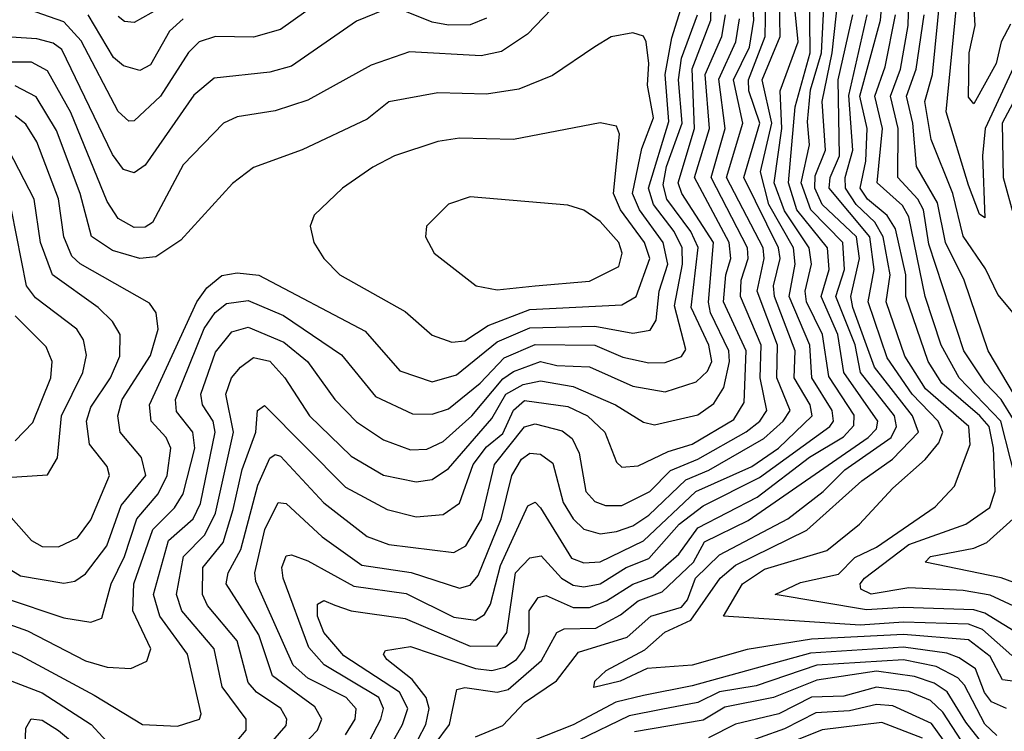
# Model space of a CAD drawing. Extents: x 1308313 to 1441400, y 959662 to 1036319.
# Tile 570 of 656: x 1415733 to 1417551, y 976903 to 978216. Entities that reach past the tile are written whole.
import ezdxf

# ---------------------------------------------------------------- set-up
doc = ezdxf.new("R2010")
doc.units = 0

msp = doc.modelspace()

# ---------------------------------------------------------------- linework, layer by layer
at = {"layer": '0CON10XD'}
for points in [[(1417595, 977121), (1417525, 977154.1), (1417475, 977162.3), (1417375, 977167.7), (1417305, 977156), (1417286.1, 977165), (1417284.9, 977175), (1417292.7, 977185), (1417375, 977247.5), (1417480.3, 977285), (1417524.1, 977315.9), (1417533.9, 977346.1), (1417531.1, 977425), (1417523.3, 977465), (1417505.6, 977485), (1417435.7, 977545), (1417410.7, 977585), (1417369.1, 977705), (1417369.1, 977745), (1417349.9, 977829.9), (1417334.8, 977854.8), (1417298.7, 977885), (1417285.2, 977905), (1417295.3, 977955), (1417298, 978015), (1417284.5, 978075), (1417322.7, 978215), (1417332.8, 978335)], [(1417562.4, 978207.6), (1417545.1, 978174.9), (1417536.1, 978135), (1417495, 978060.5), (1417485, 978073.3), (1417486.2, 978155), (1417497.5, 978205), (1417490.4, 978320.4)], [(1416758.6, 978281.4), (1416671, 978189), (1416623, 978157), (1416585, 978149), (1416453.1, 978156.9), (1416382.1, 978132.1), (1416265, 978067.6), (1416205, 978047.5), (1416135, 978036.6), (1416109.6, 978025), (1416035, 977948.2), (1415978.3, 977841.7), (1415965, 977833.2), (1415945, 977832.3), (1415915, 977848.9), (1415895, 977880.7), (1415828, 978045), (1415785, 978121.7), (1415755, 978137.9), (1415665, 978137.5)], [(1416355, 978298.4), (1416215, 978197.6), (1416165, 978183.7), (1416094.9, 978185.1), (1416065, 978175.2), (1416045, 978155.2), (1415993.1, 978075), (1415945, 978029.1), (1415935, 978028.7), (1415915, 978046.6), (1415847, 978177), (1415815, 978212.1), (1415749.5, 978235)], [(1416135, 976884.9), (1416151.3, 976905), (1416151.2, 976925), (1416106.9, 976985), (1416092.2, 977055), (1416032.9, 977125), (1416023.1, 977155), (1416035.7, 977225), (1416075.1, 977265), (1416094.9, 977305.1), (1416128.3, 977455), (1416114.1, 977525), (1416124.5, 977555), (1416141, 977575), (1416165, 977592.4), (1416195, 977585.7), (1416223, 977555), (1416268.3, 977485), (1416345, 977410.3), (1416405, 977375.5), (1416465, 977363.3), (1416495, 977367.6), (1416525, 977387.9), (1416605, 977479.9), (1416631, 977525), (1416662.6, 977542.6), (1416695, 977549.6), (1416755, 977538.8), (1416833.3, 977505), (1416885, 977473.2), (1416905, 977468.5), (1416985, 977486.7), (1417015, 977507.6), (1417033, 977536.9), (1417043.9, 977585), (1417042.6, 977605), (1417008.5, 977675), (1417004.7, 977694.7), (1417014.3, 977805), (1416955.8, 977895), (1416949, 977915), (1416979, 978015), (1416975, 978125.3), (1417009.4, 978215), (1417011, 978295)], [(1416379.3, 976885), (1416400.1, 976925), (1416404.9, 976945), (1416396.4, 976965), (1416295.2, 977025.2), (1416267.3, 977057.3), (1416219.9, 977185), (1416217.2, 977205), (1416225, 977226.6), (1416235, 977228.6), (1416265, 977217.5), (1416350.4, 977170.4), (1416446.9, 977156.9), (1416535, 977113), (1416575, 977108), (1416591.7, 977118.3), (1416602.6, 977137.4), (1416621.1, 977208.9), (1416671.2, 977318.8), (1416685, 977325.3), (1416695, 977315.3), (1416752.3, 977222.3), (1416775, 977213.8), (1416805, 977215.6), (1416885, 977254.2), (1416981.6, 977345), (1417085, 977391.5), (1417134, 977425), (1417196.2, 977485), (1417192.5, 977505), (1417163.3, 977555), (1417164.9, 977605), (1417126.7, 977705), (1417125.2, 977725), (1417137, 977775), (1417134.1, 977795), (1417070.4, 977925), (1417099.9, 978025), (1417079.6, 978085), (1417079, 978105), (1417109.3, 978185), (1417111.5, 978285)], [(1416411.9, 976865), (1416440.2, 976915), (1416449.8, 976945), (1416434.7, 976975), (1416331.8, 977041.8), (1416295, 977084.8), (1416283.1, 977115), (1416282.9, 977137.1), (1416295, 977144.3), (1416315, 977135.5), (1416345.1, 977125.1), (1416445, 977110.8), (1416565, 977059.8), (1416615, 977060.4), (1416632.4, 977085), (1416648.7, 977195), (1416675, 977222.5), (1416696.2, 977226.2), (1416733.6, 977185), (1416755, 977172.2), (1416775, 977169.2), (1416805, 977174.7), (1416853.2, 977205), (1416895, 977221.8), (1416950.6, 977285), (1416995, 977318.8), (1417099.2, 977370.8), (1417229, 977465), (1417235.5, 977475), (1417233, 977495), (1417195.9, 977555), (1417192.2, 977615), (1417153.8, 977705), (1417165.1, 977764.9), (1417162.1, 977795), (1417116.5, 977875), (1417101, 977935), (1417122, 978025), (1417103.9, 978105), (1417137.2, 978185), (1417135.7, 978285)], [(1417585, 976992.6), (1417547.5, 976997.5), (1417525, 977040.8), (1417485, 977071.7), (1417365, 977081), (1417195, 977072.4), (1417076.5, 977053.5), (1416975, 977024.5), (1416891.5, 977018.5), (1416842.1, 976995), (1416793.5, 976983.5), (1416795.4, 976995), (1416815.9, 977015), (1416887.3, 977052.7), (1416924.5, 977085.5), (1416972.4, 977107.6), (1417026.4, 977185), (1417055, 977209.4), (1417186.2, 977273.8), (1417288, 977365), (1417344.4, 977405), (1417392.7, 977455), (1417381.6, 977485), (1417311.6, 977575), (1417271.7, 977685), (1417267.7, 977705), (1417283.8, 977775), (1417278.2, 977815), (1417214.7, 977874.7), (1417201, 977905), (1417202.1, 977927.9), (1417220.8, 977975), (1417214.5, 978065), (1417233.3, 978155), (1417247.2, 978285)], [(1417576.3, 978145), (1417515.6, 978015), (1417510.5, 977965), (1417515, 977850.5), (1417505, 977857.1), (1417485, 977910.8), (1417443.9, 978046.1), (1417468.2, 978298.1)], [(1416036.7, 978263.3), (1415945, 978211), (1415927.1, 978212.9), (1415915, 978222.1)], [(1416335, 976896.2), (1416352.8, 976925), (1416354.3, 976944.3), (1416336.2, 976965), (1416265, 977000.9), (1416238.3, 977025), (1416169, 977179), (1416167.3, 977195), (1416186.1, 977275), (1416210.8, 977325), (1416225, 977322.9), (1416291.7, 977261.7), (1416365, 977209.4), (1416456, 977196), (1416545, 977166.8), (1416565, 977172.1), (1416579.7, 977190.3), (1416622.5, 977295), (1416641.6, 977375), (1416659.7, 977405), (1416675, 977416.2), (1416695, 977414.2), (1416717.3, 977397.3), (1416736.8, 977325), (1416755, 977294.5), (1416775, 977275.5), (1416805, 977267.2), (1416835, 977271.2), (1416865, 977281.6), (1416895, 977301.4), (1416963.2, 977366.8), (1417005.7, 977384.3), (1417107.1, 977442.9), (1417143, 977475), (1417155.7, 977495), (1417131.3, 977555), (1417132.1, 977615), (1417094.6, 977715), (1417107.8, 977775), (1417105.6, 977795), (1417038.4, 977925), (1417068.1, 978025), (1417050.8, 978105), (1417080.5, 978165), (1417088.6, 978215), (1417085.5, 978275)], [(1416455, 976861.2), (1416483.3, 976915), (1416489.1, 976945), (1416483.5, 976965), (1416458.2, 976998.2), (1416411.1, 977035), (1416404.7, 977045), (1416408.5, 977051.5), (1416455, 977058.9), (1416575, 977018.4), (1416605, 977014.7), (1416628.9, 977021.1), (1416650.3, 977035), (1416665.3, 977055), (1416673.7, 977085), (1416673.9, 977125), (1416690.3, 977149.7), (1416705, 977153.2), (1416755, 977131), (1416785, 977130.9), (1416816.8, 977143.2), (1416865, 977174.4), (1416902.1, 977187.9), (1416950.4, 977229.7), (1416985, 977277.9), (1417095, 977334.7), (1417191.4, 977408.6), (1417253.9, 977446.1), (1417273, 977467), (1417273.6, 977486.4), (1417227.3, 977557.3), (1417215.7, 977635), (1417185.8, 977695), (1417183.3, 977715), (1417194.8, 977765), (1417190.9, 977795), (1417145, 977863.4), (1417126.3, 977915), (1417140.4, 978015), (1417137.2, 978085), (1417170.6, 978175), (1417160.9, 978275)], [(1416500.3, 976879.7), (1416526.9, 976915), (1416540.4, 976979.6), (1416555, 976983.5), (1416615, 976975.1), (1416635, 976980.1), (1416696.7, 977033.3), (1416725, 977085.2), (1416738.5, 977091.5), (1416796.7, 977093.3), (1416842.2, 977117.8), (1416875, 977143.7), (1416919.7, 977160.3), (1416977, 977215), (1416997.5, 977252.5), (1417078, 977292), (1417299.6, 977445), (1417315, 977461), (1417317.6, 977475), (1417254.8, 977565), (1417243.8, 977635), (1417213.2, 977705), (1417227.9, 977755), (1417224.9, 977795), (1417168.1, 977865), (1417152.7, 977915), (1417165.1, 978055.1), (1417192.5, 978155), (1417191.1, 978275)], [(1416575, 976892.4), (1416625, 976913.5), (1416665, 976955.5), (1416724.5, 976995.5), (1416765, 977048.4), (1416855, 977076.4), (1416898.4, 977115), (1416955, 977131.9), (1416966, 977145), (1416981.2, 977185), (1417025, 977228.1), (1417151.5, 977295), (1417216.4, 977345), (1417256.4, 977385), (1417341.9, 977445), (1417352.3, 977465), (1417348.2, 977485), (1417285.7, 977565), (1417275.7, 977615.7), (1417240.2, 977705), (1417255.8, 977755), (1417253, 977805), (1417194, 977865), (1417176, 977915), (1417191.6, 977985), (1417187.6, 978027.6), (1417193.4, 978086.6), (1417213.8, 978155), (1417219.9, 978275)], [(1417568.1, 977478.1), (1417545.2, 977515.2), (1417515.9, 977545.9), (1417476.6, 977605), (1417411.6, 977801.6), (1417401.6, 977865), (1417391.2, 977885), (1417354.3, 977925), (1417355.1, 978015.1), (1417340.7, 978075), (1417359.3, 978125), (1417373.5, 978205), (1417375.3, 978275)], [(1417567.4, 977675), (1417538.9, 977708.9), (1417516.4, 977756.4), (1417475, 977816.5), (1417455.9, 977895), (1417415.8, 977995), (1417404.5, 978065), (1417418.5, 978115), (1417433.4, 978265)], [(1415685, 977110.4), (1415747.9, 977087.9), (1415855, 977032.7), (1415895, 977021.2), (1415938.8, 977018.8), (1415967.9, 977032.1), (1415975.2, 977054.8), (1415942.2, 977125), (1415944.3, 977175), (1415979.4, 977275), (1416019, 977315), (1416035, 977340.7), (1416056.9, 977425), (1416053.2, 977455), (1416022.9, 977492.9), (1416020.9, 977515), (1416074.1, 977645.9), (1416094.5, 977675.5), (1416115, 977691.9), (1416155, 977697.9), (1416220.1, 977670.1), (1416327.6, 977597.6), (1416390.3, 977520.3), (1416458.5, 977488.5), (1416495, 977488.2), (1416525, 977497.9), (1416583.5, 977545), (1416627.8, 977592.2), (1416685, 977616.8), (1416795, 977615.5), (1416846.9, 977593.1), (1416895, 977583), (1416925, 977583.4), (1416955, 977594.4), (1416963, 977607), (1416942.4, 977687.6), (1416957.1, 977765), (1416956.3, 977795), (1416941.7, 977825), (1416903.5, 977875), (1416894.2, 977905), (1416931.7, 978028.3), (1416925.2, 978115), (1416937.4, 978182.6), (1416957.2, 978245)], [(1416405, 978233.6), (1416355, 978213), (1416235, 978130.4), (1416195, 978119.4), (1416092.2, 978107.8), (1416055, 978077), (1415965, 977947.5), (1415945, 977933.3), (1415925, 977939.8), (1415905, 977967.1), (1415811, 978161), (1415795, 978172.6), (1415765, 978180.9), (1415698.2, 978185)], [(1416595, 978218.7), (1416565, 978206.7), (1416525, 978206.2), (1416495, 978211.5), (1416435, 978235.5)], [(1415655, 977076.1), (1415735, 977042.8), (1415870.7, 976969.3), (1415960, 976915), (1416025, 976912.4), (1416065.4, 976925), (1416068.3, 976935), (1416043.1, 977045), (1415992.2, 977115), (1415980.6, 977155), (1416007.9, 977255), (1416053.6, 977295), (1416066.9, 977323.1), (1416094.4, 977455), (1416090.5, 977475), (1416070.9, 977505), (1416067.7, 977525), (1416095, 977602.3), (1416125, 977640.2), (1416155, 977648.5), (1416221, 977621), (1416264.5, 977585), (1416315, 977514.8), (1416355, 977473.7), (1416405, 977440.4), (1416455, 977422.3), (1416485, 977423.6), (1416515, 977437.3), (1416568.3, 977485), (1416625, 977553.4), (1416645, 977567), (1416695, 977585.1), (1416725, 977577.9), (1416785, 977575.6), (1416865, 977539.8), (1416925, 977528.9), (1416982.4, 977547.6), (1417002.8, 977567.2), (1417010.8, 977585), (1417005.8, 977615), (1416973.1, 977685), (1416985.6, 977795.6), (1416972.4, 977825), (1416928.3, 977885), (1416921.1, 977911.1), (1416927.3, 977945), (1416956.4, 978025), (1416949.5, 978105), (1416954.9, 978145.1), (1416984.8, 978225.2)], [(1416035, 978217.8), (1416009.7, 978195), (1415975, 978132.4), (1415955, 978122.4), (1415925, 978130.7), (1415906.5, 978146.5), (1415860, 978225)], [(1416200.7, 976885), (1416225, 976913.3), (1416226.8, 976925), (1416215.5, 976945), (1416170.5, 976975), (1416155, 976992.6), (1416135, 977069.5), (1416080.1, 977135), (1416070.6, 977155), (1416071.6, 977205), (1416108.7, 977251.3), (1416127.7, 977312.3), (1416144.2, 977385.8), (1416169.4, 977455), (1416172.4, 977495), (1416185, 977504.1), (1416335, 977353.2), (1416411.8, 977311.8), (1416465, 977298.6), (1416515, 977302.5), (1416545, 977323.9), (1416570.4, 977395), (1416595, 977427.4), (1416625, 977452.2), (1416645, 977495.4), (1416665, 977513.1), (1416745, 977502.1), (1416781.6, 977485), (1416813.3, 977455), (1416835, 977399.4), (1416845, 977390.3), (1416875, 977392.5), (1416930.7, 977419.3), (1416975, 977432.4), (1417051.6, 977478.4), (1417070.5, 977509.5), (1417074.3, 977605), (1417032.8, 977695), (1417036.9, 977745), (1417046.4, 977775), (1417043, 977805), (1416979.3, 977925), (1417006.7, 978015), (1416998.6, 978115), (1417029.4, 978185), (1417036.6, 978225)], [(1416255, 976875.4), (1416283, 976905), (1416291.4, 976925), (1416278.1, 976948.1), (1416199.9, 977005), (1416175, 977080.6), (1416114.3, 977175), (1416118.1, 977195), (1416141.8, 977238.2), (1416172.9, 977357.1), (1416195, 977406.7), (1416205, 977413.6), (1416215, 977410.5), (1416294.6, 977324.6), (1416375, 977261.9), (1416415, 977247.6), (1416535, 977232.8), (1416557.2, 977245), (1416586, 977294), (1416609.7, 977395), (1416665, 977464.6), (1416685, 977470.2), (1416735, 977457.5), (1416753.2, 977443.2), (1416766, 977416), (1416778.5, 977345), (1416795, 977326.7), (1416815, 977319.1), (1416845, 977319.3), (1416896.5, 977345), (1416935, 977384.1), (1416985.3, 977404.7), (1417074.6, 977455.4), (1417099.5, 977475), (1417112.7, 977495), (1417100.2, 977555), (1417102.2, 977615), (1417063.9, 977705), (1417065.5, 977735), (1417078.3, 977775), (1417077, 977795), (1417010.1, 977925), (1417035.7, 978015), (1417023.8, 978106.2), (1417055.6, 978175), (1417062.4, 978217.6)], [(1417565, 977042.7), (1417510.5, 977090.5), (1417485, 977100.4), (1417365, 977104.2), (1417285, 977098.7), (1417032.5, 977115), (1417067.8, 977175), (1417108.3, 977201.7), (1417223.5, 977236.5), (1417283.8, 977285), (1417345, 977351.6), (1417405, 977404.4), (1417430.4, 977435), (1417437.4, 977455), (1417429.2, 977475), (1417381.2, 977525), (1417335, 977591.7), (1417300, 977695), (1417310.6, 977755), (1417302.6, 977815), (1417228, 977905), (1417229.4, 977925), (1417246.8, 977965), (1417244.4, 978105), (1417271.2, 978225)], [(1417585, 977077.9), (1417515, 977120.7), (1417495, 977126.7), (1417365, 977131.3), (1417296.9, 977126.9), (1417128, 977155), (1417175, 977177), (1417245, 977192.4), (1417275, 977223.5), (1417315, 977242.4), (1417423.3, 977316.7), (1417459, 977355), (1417487.8, 977432.2), (1417485.6, 977465), (1417405.5, 977535), (1417367.3, 977595), (1417333.2, 977695), (1417340.5, 977745), (1417327.4, 977815), (1417312.2, 977842.2), (1417277.7, 977875), (1417257.9, 977905), (1417257.3, 977925), (1417271.2, 977975), (1417263.8, 978076.2), (1417298, 978225)], [(1417580.3, 977335), (1417544.6, 977475), (1417467.5, 977555), (1417434.3, 977615), (1417405.1, 977705.1), (1417375, 977852.4), (1417362.8, 977872.8), (1417316.6, 977915), (1417326.1, 978015), (1417312, 978075), (1417330.8, 978129.2), (1417349.9, 978225)], [(1417605, 977464), (1417521.1, 977605), (1417477, 977735), (1417442.6, 977805), (1417428, 977878), (1417388.8, 977945), (1417382.1, 978025), (1417370.7, 978075), (1417388.4, 978125), (1417403.2, 978225)], [(1415705, 977149.2), (1415815, 977112.3), (1415865, 977104.1), (1415885, 977111.2), (1415902.3, 977175), (1415926.6, 977225), (1415949.4, 977295), (1415989.1, 977340.9), (1416005.7, 977375), (1416012.6, 977425), (1416003.8, 977445), (1415976.2, 977475), (1415972.7, 977505), (1416060.1, 977695), (1416078.7, 977721.3), (1416106.3, 977743.7), (1416135, 977749), (1416175, 977744.2), (1416371, 977641), (1416435, 977568.1), (1416495, 977547.7), (1416539.5, 977560.5), (1416615, 977621.6), (1416675, 977647.2), (1416795, 977650.5), (1416865, 977637.2), (1416897.2, 977642.8), (1416908.4, 977661.6), (1416913.9, 977715), (1416930, 977765), (1416921.2, 977805), (1416877.5, 977865), (1416864.6, 977895), (1416882, 977978), (1416903.2, 978035), (1416892.2, 978095), (1416895.1, 978135.1), (1416889.7, 978175), (1416885, 978185.6), (1416865, 978191.8), (1416825, 978184.6), (1416795, 978166.2), (1416716.9, 978113.1), (1416655, 978087.7), (1416595, 978078.8), (1416505, 978080.8), (1416415, 978064.1), (1416375, 978032.5), (1416255, 977976.1), (1416165, 977943.1), (1416126.5, 977913.5), (1416031.1, 977808.9), (1415985, 977778.3), (1415955, 977775.4), (1415905, 977790.1), (1415865.8, 977815.8), (1415845.1, 977895), (1415801.5, 978011.5), (1415763.5, 978073.5), (1415725, 978093.8)], [(1417611.3, 978145), (1417546.8, 978025), (1417549, 977925), (1417576.2, 977826.2)], [(1415693.7, 977215), (1415735, 977189.7), (1415815, 977176.1), (1415835, 977179.8), (1415855, 977193.5), (1415894.2, 977245), (1415920.9, 977319.1), (1415966, 977375), (1415958, 977408), (1415919.1, 977455), (1415914.3, 977485), (1415922.6, 977515), (1415975, 977596.2), (1415989.2, 977645), (1415985.3, 977675), (1415973.1, 977693.1), (1415845.3, 977765.3), (1415829.8, 977779.8), (1415815.1, 977815), (1415804.8, 977885.2), (1415765, 977990.6), (1415745, 978023), (1415725, 978038.7)], [(1416531, 977621), (1416555, 977623.3), (1416598.2, 977651.8), (1416675, 977681.3), (1416845, 977689.6), (1416871.7, 977705), (1416896.8, 977775), (1416887.1, 977805), (1416842.8, 977865), (1416829.3, 977895), (1416840.8, 978005), (1416835, 978019.5), (1416805, 978025.4), (1416645.2, 977994.8), (1416545, 977997.1), (1416505, 977991), (1416425, 977964.7), (1416385, 977944.1), (1416329.6, 977905), (1416276.7, 977855), (1416269.4, 977835), (1416276.5, 977805), (1416294.6, 977775), (1416324.6, 977745), (1416445, 977677.7), (1416495, 977633.6), (1416531, 977621)], [(1415717.5, 977297.5), (1415754.9, 977254.9), (1415775, 977243.6), (1415805, 977243.1), (1415840.1, 977259.9), (1415865, 977292.9), (1415899.4, 977375), (1415895, 977391.1), (1415862.5, 977432.5), (1415856.7, 977475), (1415865, 977500.8), (1415900.8, 977555), (1415918.4, 977595), (1415919.1, 977635), (1415905, 977659), (1415878.5, 977685), (1415794, 977745), (1415772, 977805), (1415759.8, 977885), (1415713.6, 977975)], [(1416615, 977717.4), (1416685, 977724.6), (1416785, 977733.3), (1416839.3, 977760.7), (1416845.8, 977785), (1416839.2, 977805), (1416805, 977843.8), (1416775, 977864.6), (1416745, 977873.8), (1416565, 977888.8), (1416525, 977875.5), (1416484.4, 977835), (1416482.5, 977815), (1416498.6, 977785), (1416575.8, 977725), (1416615, 977717.4)], [(1415595, 977363.8), (1415785, 977376.2), (1415802.9, 977407.1), (1415810.5, 977485), (1415849.9, 977565), (1415856.7, 977596.7), (1415851.1, 977625), (1415838.6, 977645), (1415762.4, 977702.4), (1415745.7, 977725), (1415718.4, 977865)], [(1415725, 977438.9), (1415757.4, 977472.6), (1415790.6, 977555), (1415793.2, 977585), (1415782.4, 977612.4), (1415725, 977669.2)], [(1417585, 977171.1), (1417545, 977186.1), (1417404.8, 977214.8), (1417415, 977225.5), (1417495, 977240.7), (1417518.7, 977251.3), (1417567.2, 977295)], [(1417555, 976944.6), (1417527.1, 976957.1), (1417514.2, 976974.2), (1417497.8, 977017.8), (1417468, 977038), (1417445, 977046.7), (1417365, 977057.9), (1417193, 977047), (1416975, 976986.4), (1416885, 976969), (1416833.8, 976956.2), (1416755, 976914.8), (1416628.9, 976865)], [(1417537.1, 976895), (1417515, 976915.7), (1417477.7, 976987.7), (1417465, 977001.5), (1417425, 977022.3), (1417365, 977034.8), (1417205, 977024.8), (1417093.2, 976986.8), (1417025, 976975.2), (1416985, 976956.1), (1416917.4, 976942.6), (1416858.6, 976931.4), (1416764.2, 976885.8)], [(1417525, 976862), (1417480.3, 976919.7), (1417445.3, 976975.3), (1417421.4, 976991.4), (1417385, 977004), (1417315, 977013.8), (1417205, 976996.8), (1417124.8, 976965.2), (1417035, 976947.4), (1416995, 976923.1), (1416868.6, 976901.4)], [(1415718.9, 976995), (1415775, 976973.7), (1415865.1, 976915.1), (1415908.6, 976868.6)], [(1417471.8, 976885), (1417437.8, 976937.8), (1417415, 976959.2), (1417375, 976976.2), (1417315, 976984.4), (1417255, 976967.8), (1417195, 976965.5), (1417135, 976934.9), (1417055, 976915.9), (1417005, 976890.3)], [(1417505, 976794.2), (1417416.9, 976916.9), (1417345, 976949.6), (1417315, 976952.2), (1417265, 976940.4), (1417203.3, 976936.7), (1417145, 976907.5), (1417010.6, 976859.4)], [(1415743.4, 976875), (1415745, 976908.5), (1415754.4, 976925.6), (1415775, 976923.2), (1415805, 976904.4), (1415905, 976821.1)], [(1417399.9, 976889.9), (1417325, 976918.7), (1417214.5, 976905.5), (1417045, 976837.2)]]:
    msp.add_lwpolyline(points, dxfattribs=at)

doc.saveas('drawing.dxf')
